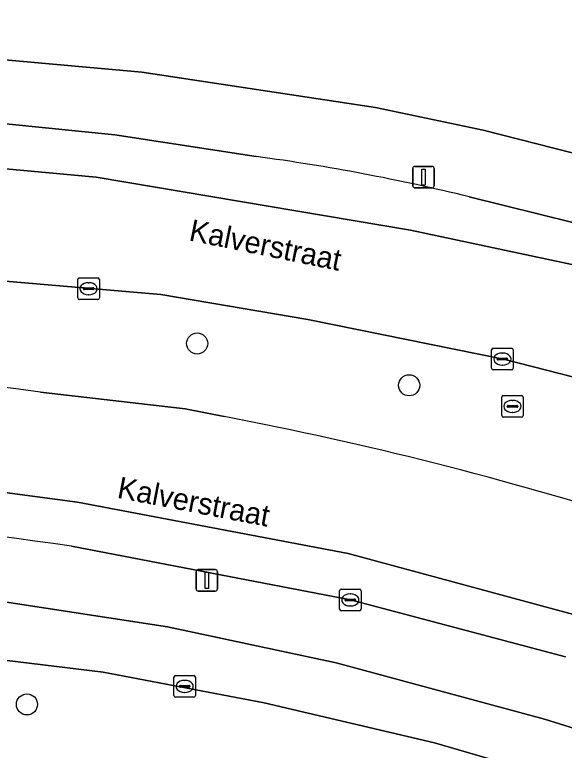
# Model space of a CAD drawing. Extents: x 163008 to 163854, y 382777 to 383982.
# Drawn here: x 163095.54 to 163121.05, y 383904.37 to 383938.51 of the extents above; entities that cross this region are included whole.
import ezdxf

# ---------------------------------------------------------------- set-up
doc = ezdxf.new("R2010")
doc.units = 0
for name, color, linetype in [('IMGEO_Berm_groen', 7, 'Continuous'), ('IMGEO_Boom', 7, 'Continuous'), ('IMGEO_Erf', 7, 'Continuous'), ('IMGEO_Groenvoorziening', 7, 'Continuous'), ('IMGEO_Kolk', 7, 'Continuous'), ('IMGEO_Lichtmast', 7, 'Continuous'), ('IMGEO_Loofbos', 7, 'Continuous'), ('IMGEO_Openbare_ruimte_label', 7, 'Continuous'), ('IMGEO_Rijbaan_lokaal_gesloten', 7, 'Continuous'), ('IMGEO_Rioolput', 7, 'Continuous'), ('IMGEO_Voetpad_open', 7, 'Continuous')]:
    doc.layers.add(name, color=color, linetype=linetype)

msp = doc.modelspace()

# ---------------------------------------------------------------- linework, layer by layer
at = {"layer": 'IMGEO_Berm_groen'}
for points in [[(163128.117, 383919.856), (163123.488, 383921.171), (163118.231, 383922.517), (163109.152, 383924.363), (163102.323, 383925.525), (163086.786, 383926.85), (163077.814, 383927.382), (163071.788, 383927.384), (163064.331, 383927.156), (163052.705, 383926.424), (163054.886, 383921.669), (163064.117, 383922.359)], [(163096.733, 383920.984), (163103.455, 383920.221), (163105.262, 383919.854)]]:
    msp.add_lwpolyline(points, dxfattribs=at)
for centre, radius, start, end in [((163073.542, 383758.414), 164.216, 81.88159, 93.29041), ((163074.668, 383758.32), 164.406, 72.26112, 79.27537)]:
    msp.add_arc(centre, radius, start, end, dxfattribs=at)
at = {"layer": 'IMGEO_Boom'}
for centre in [(163104.01, 383923.25), (163113.851, 383921.309), (163096.11, 383906.501)]:
    msp.add_circle(centre, 0.489, dxfattribs=at)
at = {"layer": 'IMGEO_Erf'}
msp.add_lwpolyline([(163184.828, 383944.488), (163192.198, 383963.657), (163130.778, 383970.367), (163125.854, 383970.697), (163118.509, 383970.897), (163094.915, 383970.999), (163036.247, 383970.543), (163053.933, 383937.027), (163053.953, 383936.658), (163066.661, 383937.409), (163076.906, 383937.538), (163086.987, 383937.137), (163101.44, 383935.846), (163112.282, 383934.196), (163117.29, 383933.145), (163127.258, 383930.613), (163137, 383927.725), (163146.563, 383924.32), (163155.953, 383920.628), (163176.923, 383911.904), (163182.463, 383935.631), (163183.532, 383940.207), (163183.965, 383942.062)], close=True, dxfattribs=at)
at = {"layer": 'IMGEO_Groenvoorziening'}
msp.add_lwpolyline([(163125.01, 383904.299), (163120.135, 383905.812), (163110.459, 383908.428), (163102.636, 383910.097), (163094.243, 383911.389), (163079.804, 383912.529), (163067.557, 383912.546), (163075.735, 383899.671), (163075.363, 383901.337), (163075.167, 383902.723), (163075.278, 383903.686), (163075.409, 383904.154), (163076.729, 383908.454), (163076.997, 383909.098), (163077.382, 383909.516), (163077.878, 383909.794), (163078.625, 383909.903), (163090.082, 383909.165), (163099.641, 383907.993), (163107.117, 383906.581), (163115.028, 383904.718), (163124.944, 383901.828)], dxfattribs=at)
at = {"layer": 'IMGEO_Kolk'}
for p, q in [((163098.469, 383925.366), (163098.469, 383926.218)), ((163098.544, 383926.292), (163099.396, 383926.292)), ((163099.47, 383926.218), (163099.47, 383925.366)), ((163098.771, 383925.835), (163099.169, 383925.835)), ((163098.957, 383926.072), (163098.982, 383926.072)), ((163098.728, 383925.786), (163098.728, 383925.798)), ((163099.166, 383925.749), (163098.768, 383925.749)), ((163098.98, 383925.512), (163098.955, 383925.512)), ((163099.212, 383925.798), (163099.212, 383925.786)), ((163099.396, 383925.292), (163098.544, 383925.292)), ((163117.678, 383922.102), (163117.678, 383922.954)), ((163117.753, 383923.028), (163118.605, 383923.028)), ((163118.166, 383922.808), (163118.191, 383922.808)), ((163118.679, 383922.954), (163118.679, 383922.102)), ((163117.937, 383922.522), (163117.937, 383922.534)), ((163118.375, 383922.485), (163117.977, 383922.485)), ((163117.98, 383922.571), (163118.378, 383922.571)), ((163118.421, 383922.534), (163118.421, 383922.522)), ((163118.189, 383922.248), (163118.164, 383922.248)), ((163118.605, 383922.028), (163117.753, 383922.028)), ((163110.695, 383911.848), (163111.547, 383911.848)), ((163110.62, 383910.922), (163110.62, 383911.774)), ((163111.108, 383911.628), (163111.133, 383911.628)), ((163111.621, 383911.774), (163111.621, 383910.922)), ((163110.879, 383911.342), (163110.879, 383911.354)), ((163111.317, 383911.305), (163110.919, 383911.305)), ((163110.922, 383911.391), (163111.32, 383911.391)), ((163111.363, 383911.354), (163111.363, 383911.342)), ((163111.547, 383910.848), (163110.695, 383910.848)), ((163111.131, 383911.068), (163111.106, 383911.068))]:
    msp.add_line(p, q, dxfattribs=at)
for points in [[(163098.469, 383925.366), (163098.469, 383926.218)], [(163098.544, 383926.292), (163099.396, 383926.292)], [(163099.47, 383926.218), (163099.47, 383925.366)], [(163099.396, 383925.292), (163098.544, 383925.292)], [(163117.678, 383922.102), (163117.678, 383922.954)], [(163117.753, 383923.028), (163118.605, 383923.028)], [(163118.679, 383922.954), (163118.679, 383922.102)], [(163118.605, 383922.028), (163117.753, 383922.028)], [(163110.695, 383911.848), (163111.547, 383911.848)], [(163110.62, 383910.922), (163110.62, 383911.774)], [(163111.621, 383911.774), (163111.621, 383910.922)], [(163111.547, 383910.848), (163110.695, 383910.848)]]:
    msp.add_lwpolyline(points, dxfattribs=at)
for centre, radius, start, end in [((163098.546, 383926.216), 0.0765, 91.552, 178.448), ((163098.546, 383926.216), 0.0765, 91.552, 178.448), ((163099.394, 383926.216), 0.0765, 1.552, 88.448), ((163099.394, 383926.216), 0.0765, 1.552, 88.448), ((163098.768, 383925.795), 0.0403, 85.8775, 175.7526), ((163099.173, 383925.797), 0.0386, 1.7309, 96.639), ((163098.765, 383925.785), 0.0366, 178.938, 274.7102), ((163099.169, 383925.792), 0.043, 264.8664, 352.4533), ((163098.546, 383925.368), 0.0765, 181.552, 268.448), ((163098.546, 383925.368), 0.0765, 181.552, 268.448), ((163099.394, 383925.368), 0.0765, 271.552, 358.448), ((163099.394, 383925.368), 0.0765, 271.552, 358.448), ((163117.755, 383922.952), 0.0765, 91.552, 178.448), ((163117.755, 383922.952), 0.0765, 91.552, 178.448), ((163118.603, 383922.952), 0.0765, 1.552, 88.448), ((163118.603, 383922.952), 0.0765, 1.552, 88.448), ((163117.977, 383922.531), 0.0403, 85.8775, 175.7526), ((163117.974, 383922.521), 0.0366, 178.938, 274.7102), ((163118.378, 383922.528), 0.043, 264.8664, 352.4533), ((163118.382, 383922.533), 0.0386, 1.7309, 96.639), ((163117.755, 383922.104), 0.0765, 181.552, 268.448), ((163117.755, 383922.104), 0.0765, 181.552, 268.448), ((163118.603, 383922.104), 0.0765, 271.552, 358.448), ((163118.603, 383922.104), 0.0765, 271.552, 358.448), ((163110.697, 383911.772), 0.0765, 91.552, 178.448), ((163110.697, 383911.772), 0.0765, 91.552, 178.448), ((163111.545, 383911.772), 0.0765, 1.552, 88.448), ((163111.545, 383911.772), 0.0765, 1.552, 88.448), ((163110.919, 383911.351), 0.0403, 85.8775, 175.7526), ((163110.916, 383911.341), 0.0366, 178.938, 274.7102), ((163111.32, 383911.348), 0.043, 264.8664, 352.4533), ((163111.324, 383911.353), 0.0386, 1.7309, 96.639), ((163110.697, 383910.924), 0.0765, 181.552, 268.448), ((163110.697, 383910.924), 0.0765, 181.552, 268.448), ((163111.545, 383910.924), 0.0765, 271.552, 358.448), ((163111.545, 383910.924), 0.0765, 271.552, 358.448)]:
    msp.add_arc(centre, radius, start, end, dxfattribs=at)
for centre, major_axis, ratio, start_param, end_param in [((163098.956, 383925.792), (-0.387, 0.002), 0.722429, 4.712389, 7.853982), ((163098.981, 383925.792), (-0.39, 0.002), 0.717154, 1.570796, 4.712389), ((163118.165, 383922.528), (-0.387, 0.002), 0.722429, 4.712389, 7.853982), ((163118.19, 383922.528), (-0.39, 0.002), 0.717154, 1.570796, 4.712389), ((163111.107, 383911.348), (-0.387, 0.002), 0.722429, 4.712389, 7.853982), ((163111.132, 383911.348), (-0.39, 0.002), 0.717154, 1.570796, 4.712389)]:
    msp.add_ellipse(centre, major_axis=major_axis, ratio=ratio, start_param=start_param, end_param=end_param, dxfattribs=at)
at = {"layer": 'IMGEO_Lichtmast'}
for p, q in [((163114.022, 383930.57), (163114.022, 383931.37)), ((163114.022, 383931.37), (163114.022, 383930.57)), ((163114.122, 383931.47), (163114.912, 383931.47)), ((163114.912, 383931.47), (163114.122, 383931.47)), ((163115.012, 383931.37), (163115.012, 383930.57)), ((163115.012, 383930.57), (163115.012, 383931.37)), ((163114.912, 383930.47), (163114.122, 383930.47)), ((163114.122, 383930.47), (163114.912, 383930.47)), ((163103.962, 383911.859), (163103.962, 383912.659)), ((163103.962, 383912.659), (163103.962, 383911.859)), ((163104.062, 383912.759), (163104.852, 383912.759)), ((163104.852, 383912.759), (163104.062, 383912.759)), ((163104.952, 383912.659), (163104.952, 383911.859)), ((163104.952, 383911.859), (163104.952, 383912.659)), ((163104.852, 383911.759), (163104.062, 383911.759)), ((163104.062, 383911.759), (163104.852, 383911.759))]:
    msp.add_line(p, q, dxfattribs=at)
for points in [[(163114.442, 383931.345), (163114.592, 383931.345), (163114.592, 383930.595), (163114.442, 383930.595), (163114.442, 383931.345)], [(163104.382, 383912.634), (163104.532, 383912.634), (163104.532, 383911.884), (163104.382, 383911.884), (163104.382, 383912.634)]]:
    msp.add_lwpolyline(points, dxfattribs=at)
for centre, start, end in [((163114.122, 383931.37), 90, 180), ((163114.122, 383931.37), 90, 180), ((163114.912, 383931.37), 0, 90), ((163114.912, 383931.37), 360, 90), ((163114.122, 383930.57), 180, 270), ((163114.122, 383930.57), 180, 270), ((163114.912, 383930.57), 270, 0), ((163114.912, 383930.57), 270, 0), ((163104.062, 383912.659), 90, 180), ((163104.062, 383912.659), 90, 180), ((163104.852, 383912.659), 0, 90), ((163104.852, 383912.659), 360, 90), ((163104.062, 383911.859), 180, 270), ((163104.062, 383911.859), 180, 270), ((163104.852, 383911.859), 270, 0), ((163104.852, 383911.859), 270, 0)]:
    msp.add_arc(centre, 0.1, start, end, dxfattribs=at)
at = {"layer": 'IMGEO_Loofbos'}
msp.add_lwpolyline([(163136.967, 383883.938), (163142.177, 383895.237), (163135.039, 383898.219), (163124.944, 383901.828), (163115.028, 383904.718), (163107.117, 383906.581), (163099.641, 383907.993), (163090.082, 383909.165), (163078.625, 383909.903), (163077.878, 383909.794), (163077.382, 383909.516), (163076.997, 383909.098), (163076.729, 383908.454), (163075.409, 383904.154), (163075.278, 383903.686), (163075.167, 383902.723), (163075.363, 383901.337), (163075.735, 383899.671), (163080.526, 383892.128), (163078.517, 383891.263), (163069.149, 383887.229), (163068.076, 383886.767)], dxfattribs=at)
at = {"layer": 'IMGEO_Rijbaan_lokaal_gesloten'}
for points in [[(163106.753, 383931.923), (163100.189, 383932.926), (163093.583, 383933.597), (163085.365, 383934.086), (163082.924, 383934.231), (163078.545, 383934.331), (163071.563, 383934.49), (163061.748, 383934.097), (163049.96, 383933.198), (163048.406, 383933.05), (163049.348, 383930.967), (163053.815, 383931.302), (163058.991, 383931.624), (163066.058, 383931.951), (163074.864, 383932.168), (163084.323, 383932.06), (163092.259, 383931.624), (163099.326, 383930.972), (163113.907, 383928.502), (163123.148, 383926.544)], [(163144.131, 383919.474), (163132.281, 383923.607), (163123.148, 383926.544), (163113.907, 383928.502), (163099.326, 383930.972), (163092.259, 383931.624), (163084.323, 383932.06), (163074.864, 383932.168), (163066.058, 383931.951), (163058.991, 383931.624), (163053.815, 383931.302), (163049.348, 383930.967), (163051.447, 383926.327), (163052.705, 383926.424), (163064.331, 383927.156), (163071.788, 383927.384), (163077.814, 383927.382), (163086.786, 383926.85), (163102.323, 383925.525), (163109.152, 383924.363), (163118.231, 383922.517), (163123.488, 383921.171), (163128.117, 383919.856)], [(163213.352, 383893.619), (163190.692, 383902.754), (163171.732, 383910.721), (163154.808, 383917.806), (163147.42, 383920.685), (163143.615, 383922.156), (163143.264, 383922.277), (163137.55, 383924.243), (163135.887, 383924.815), (163126.39, 383927.636), (163116.641, 383930.054)], [(163064.117, 383922.359), (163054.886, 383921.669), (163053.727, 383921.541), (163053.616, 383921.533), (163055.785, 383916.736), (163063.771, 383917.295), (163071.381, 383917.621), (163081.601, 383917.621), (163090.298, 383916.969), (163098.452, 383915.881), (163111.014, 383913.5), (163121.885, 383910.563)], [(163105.262, 383919.854), (163103.455, 383920.221), (163096.733, 383920.984)], [(163138.085, 383904.472), (163129.061, 383908.279), (163121.885, 383910.563), (163111.014, 383913.5), (163098.452, 383915.881), (163090.298, 383916.969), (163081.601, 383917.621), (163071.381, 383917.621), (163063.771, 383917.295), (163055.785, 383916.736), (163056.7, 383914.713), (163057.768, 383914.814), (163065.608, 383915.399), (163070.797, 383915.613)], [(163098.183, 383913.84), (163111.125, 383911.348), (163121.111, 383908.706)]]:
    msp.add_lwpolyline(points, dxfattribs=at)
for centre, radius, start, end in [((163094.791, 383841.545), 91.166, 76.13258, 82.46022), ((163073.542, 383758.414), 164.216, 81.88159, 93.29041), ((163074.668, 383758.32), 164.406, 72.26112, 79.27537), ((163073.776, 383749.236), 166.404, 81.5658, 91.02576)]:
    msp.add_arc(centre, radius, start, end, dxfattribs=at)
at = {"layer": 'IMGEO_Rioolput'}
for p, q in [((163118.147, 383919.905), (163118.147, 383920.757)), ((163118.222, 383920.831), (163119.074, 383920.831)), ((163119.148, 383920.757), (163119.148, 383919.905)), ((163118.449, 383920.374), (163118.847, 383920.374)), ((163118.635, 383920.611), (163118.66, 383920.611)), ((163118.406, 383920.325), (163118.406, 383920.337)), ((163118.844, 383920.288), (163118.446, 383920.288)), ((163118.658, 383920.051), (163118.633, 383920.051)), ((163118.89, 383920.337), (163118.89, 383920.325)), ((163119.074, 383919.831), (163118.222, 383919.831)), ((163102.931, 383906.912), (163102.931, 383907.764)), ((163103.006, 383907.838), (163103.858, 383907.838)), ((163103.932, 383907.764), (163103.932, 383906.912)), ((163103.233, 383907.381), (163103.631, 383907.381)), ((163103.419, 383907.618), (163103.444, 383907.618)), ((163103.19, 383907.332), (163103.19, 383907.344)), ((163103.628, 383907.295), (163103.23, 383907.295)), ((163103.442, 383907.058), (163103.417, 383907.058)), ((163103.674, 383907.344), (163103.674, 383907.332)), ((163103.858, 383906.838), (163103.006, 383906.838))]:
    msp.add_line(p, q, dxfattribs=at)
for points in [[(163118.147, 383919.905), (163118.147, 383920.757)], [(163118.222, 383920.831), (163119.074, 383920.831)], [(163119.148, 383920.757), (163119.148, 383919.905)], [(163119.074, 383919.831), (163118.222, 383919.831)], [(163102.931, 383906.912), (163102.931, 383907.764)], [(163103.006, 383907.838), (163103.858, 383907.838)], [(163103.932, 383907.764), (163103.932, 383906.912)], [(163103.858, 383906.838), (163103.006, 383906.838)]]:
    msp.add_lwpolyline(points, dxfattribs=at)
for centre, radius, start, end in [((163118.224, 383920.755), 0.0765, 91.552, 178.448), ((163118.224, 383920.755), 0.0765, 91.552, 178.448), ((163119.072, 383920.755), 0.0765, 1.552, 88.448), ((163119.072, 383920.755), 0.0765, 1.552, 88.448), ((163118.446, 383920.334), 0.0403, 85.8775, 175.7526), ((163118.851, 383920.336), 0.0386, 1.7309, 96.639), ((163118.443, 383920.324), 0.0366, 178.938, 274.7102), ((163118.847, 383920.331), 0.043, 264.8664, 352.4533), ((163118.224, 383919.907), 0.0765, 181.552, 268.448), ((163118.224, 383919.907), 0.0765, 181.552, 268.448), ((163119.072, 383919.907), 0.0765, 271.552, 358.448), ((163119.072, 383919.907), 0.0765, 271.552, 358.448), ((163103.008, 383907.762), 0.0765, 91.552, 178.448), ((163103.008, 383907.762), 0.0765, 91.552, 178.448), ((163103.856, 383907.762), 0.0765, 1.552, 88.448), ((163103.856, 383907.762), 0.0765, 1.552, 88.448), ((163103.23, 383907.341), 0.0403, 85.8775, 175.7526), ((163103.635, 383907.343), 0.0386, 1.7309, 96.639), ((163103.227, 383907.331), 0.0366, 178.938, 274.7102), ((163103.631, 383907.338), 0.043, 264.8664, 352.4533), ((163103.008, 383906.914), 0.0765, 181.552, 268.448), ((163103.008, 383906.914), 0.0765, 181.552, 268.448), ((163103.856, 383906.914), 0.0765, 271.552, 358.448), ((163103.856, 383906.914), 0.0765, 271.552, 358.448)]:
    msp.add_arc(centre, radius, start, end, dxfattribs=at)
for centre, major_axis, ratio, start_param, end_param in [((163118.634, 383920.331), (-0.387, 0.002), 0.722429, 4.712389, 7.853982), ((163118.659, 383920.331), (-0.39, 0.002), 0.717154, 1.570796, 4.712389), ((163103.418, 383907.338), (-0.387, 0.002), 0.722429, 4.712389, 7.853982), ((163103.443, 383907.338), (-0.39, 0.002), 0.717154, 1.570796, 4.712389)]:
    msp.add_ellipse(centre, major_axis=major_axis, ratio=ratio, start_param=start_param, end_param=end_param, dxfattribs=at)
at = {"layer": 'IMGEO_Voetpad_open'}
for points in [[(163127.258, 383930.613), (163117.29, 383933.145), (163112.282, 383934.196), (163101.44, 383935.846), (163086.987, 383937.137), (163076.906, 383937.538), (163066.661, 383937.409), (163053.953, 383936.658), (163053.933, 383937.027), (163047.28, 383936.399), (163046.907, 383936.364), (163047.074, 383935.994), (163048.406, 383933.05), (163049.96, 383933.198), (163061.748, 383934.097), (163071.563, 383934.49), (163078.545, 383934.331), (163078.562, 383934.83), (163085.382, 383934.585), (163085.365, 383934.086), (163093.583, 383933.597), (163100.189, 383932.926), (163106.753, 383931.923)], [(163116.641, 383930.054), (163126.39, 383927.636), (163135.887, 383924.815), (163137.55, 383924.243), (163137.712, 383924.715), (163143.426, 383922.749), (163143.264, 383922.277), (163143.615, 383922.156), (163147.42, 383920.685), (163154.808, 383917.806), (163171.732, 383910.721), (163190.692, 383902.754), (163213.352, 383893.619), (163213.922, 383893.452)], [(163070.797, 383915.613), (163065.608, 383915.399), (163057.768, 383914.814), (163056.7, 383914.713), (163057.961, 383911.925), (163058.135, 383911.541), (163064.588, 383912.165), (163064.573, 383912.4), (163065.481, 383912.446), (163077.836, 383893.032), (163078.517, 383891.263), (163080.526, 383892.128), (163075.735, 383899.671), (163067.557, 383912.546), (163079.804, 383912.529), (163094.243, 383911.389), (163102.636, 383910.097), (163110.459, 383908.428), (163120.135, 383905.812), (163125.01, 383904.299)], [(163121.111, 383908.706), (163111.125, 383911.348), (163098.183, 383913.84)]]:
    msp.add_lwpolyline(points, dxfattribs=at)
for centre, radius, start, end in [((163094.791, 383841.545), 91.166, 76.13258, 82.46022), ((163073.776, 383749.236), 166.404, 81.5658, 91.02576)]:
    msp.add_arc(centre, radius, start, end, dxfattribs=at)

# ---------------------------------------------------------------- texts
at = {"layer": 'IMGEO_Openbare_ruimte_label'}
for rotation, p in [(348.5215, (163103.589, 383928.041)), (349.1058, (163100.256, 383916.096))]:
    msp.add_text('Kalverstraat', height=1, rotation=rotation, dxfattribs=at).set_placement(p)

doc.saveas('drawing.dxf')
